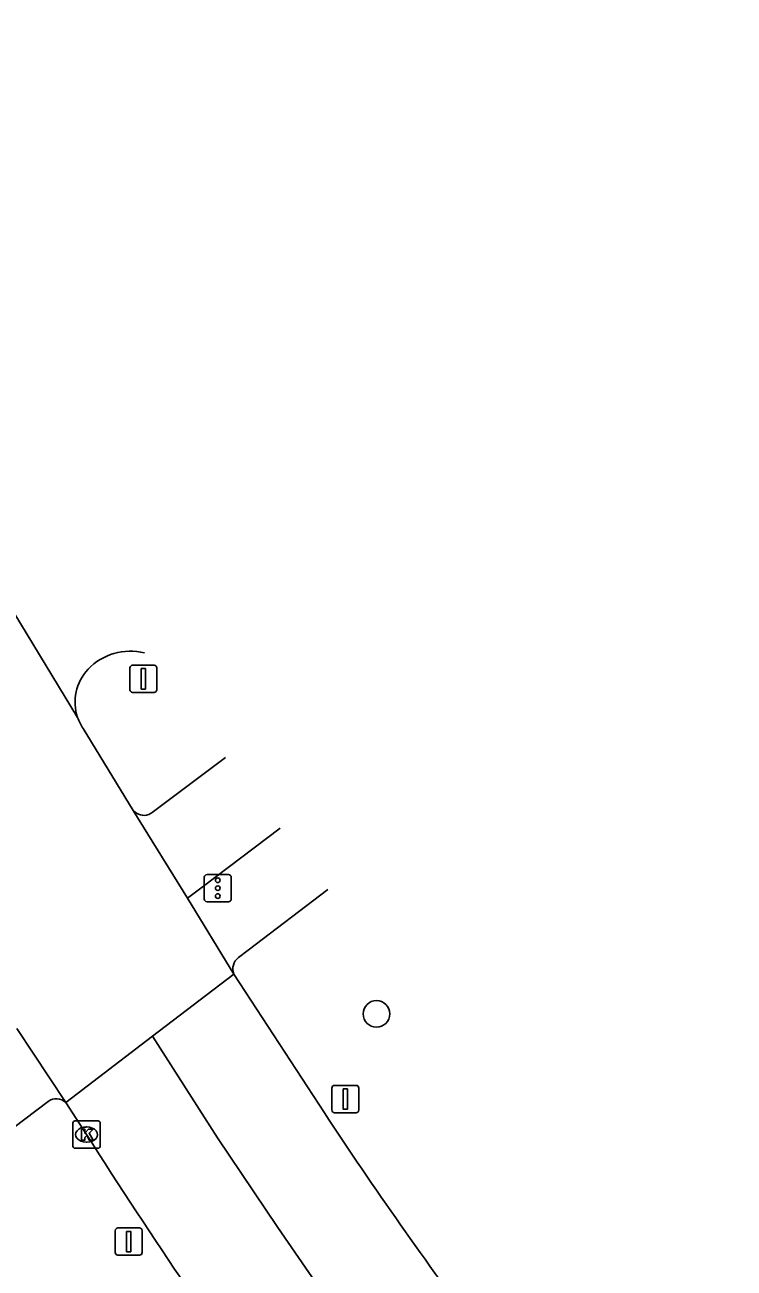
# Model space of a CAD drawing. Extents: x 159040 to 160094, y 381214 to 382518.
# Drawn here: x 159694.98 to 159721.02, y 382468.15 to 382513.77 of the extents above; entities that cross this region are included whole.
import ezdxf

# ---------------------------------------------------------------- set-up
doc = ezdxf.new("R2010")
doc.units = 0
for name, color, linetype in [('IMGEO_Boom', 7, 'Continuous'), ('IMGEO_Fietspad_gesloten', 7, 'Continuous'), ('IMGEO_Kolk', 7, 'Continuous'), ('IMGEO_Portaal', 7, 'Continuous'), ('IMGEO_Rijbaan_regionaal_gesloten', 7, 'Continuous'), ('IMGEO_Verkeersbordpaal', 7, 'Continuous'), ('IMGEO_Verkeersregelinstallatiepaal', 7, 'Continuous'), ('IMGEO_Voetpad_open', 7, 'Continuous')]:
    doc.layers.add(name, color=color, linetype=linetype)

msp = doc.modelspace()

# ---------------------------------------------------------------- linework, layer by layer
at = {"layer": 'IMGEO_Boom'}
msp.add_circle((159707.887, 382477.475), 0.489, dxfattribs=at)
at = {"layer": 'IMGEO_Fietspad_gesloten'}
for points in [[(159699.649, 382484.865), (159702.35, 382486.881)], [(159700.954, 382481.721), (159701.487, 382482.124), (159704.358, 382484.293)]]:
    msp.add_lwpolyline(points, dxfattribs=at)
for centre, radius, start, end in [((159699.346, 382485.257), 0.495, 218.8678, 291.4959), ((159699.365, 382485.224), 0.458, 290.6888, 308.294)]:
    msp.add_arc(centre, radius, start, end, dxfattribs=at)
at = {"layer": 'IMGEO_Kolk'}
for p, q in [((159696.819, 382473.546), (159697.671, 382473.546)), ((159696.744, 382472.62), (159696.744, 382473.472)), ((159697.232, 382473.326), (159697.257, 382473.326)), ((159697.745, 382473.472), (159697.745, 382472.62)), ((159697.255, 382472.766), (159697.23, 382472.766)), ((159697.671, 382472.546), (159696.819, 382472.546))]:
    msp.add_line(p, q, dxfattribs=at)
for points in [[(159696.819, 382473.546), (159697.671, 382473.546)], [(159696.744, 382472.62), (159696.744, 382473.472)], [(159697.065, 382473.246), (159697.188, 382473.246), (159697.188, 382473.095), (159697.318, 382473.246), (159697.482, 382473.246), (159697.336, 382473.095), (159697.489, 382472.846), (159697.337, 382472.846), (159697.252, 382473.01), (159697.188, 382472.943), (159697.188, 382472.846), (159697.065, 382472.846), (159697.065, 382473.246)], [(159697.745, 382473.472), (159697.745, 382472.62)], [(159697.671, 382472.546), (159696.819, 382472.546)]]:
    msp.add_lwpolyline(points, dxfattribs=at)
for centre, start, end in [((159696.821, 382473.47), 91.552, 178.448), ((159696.821, 382473.47), 91.552, 178.448), ((159697.669, 382473.47), 1.552, 88.448), ((159697.669, 382473.47), 1.552, 88.448), ((159696.821, 382472.622), 181.552, 268.448), ((159696.821, 382472.622), 181.552, 268.448), ((159697.669, 382472.622), 271.552, 358.448), ((159697.669, 382472.622), 271.552, 358.448)]:
    msp.add_arc(centre, 0.0765, start, end, dxfattribs=at)
for centre, major_axis, ratio, start_param, end_param in [((159697.231, 382473.046), (-0.387, 0.002), 0.722429, 4.712389, 7.853982), ((159697.256, 382473.046), (-0.39, 0.002), 0.717154, 1.570796, 4.712389)]:
    msp.add_ellipse(centre, major_axis=major_axis, ratio=ratio, start_param=start_param, end_param=end_param, dxfattribs=at)
at = {"layer": 'IMGEO_Portaal'}
for p, q in [((159698.836, 382489.372), (159698.836, 382490.172)), ((159698.836, 382490.172), (159698.836, 382489.372)), ((159698.936, 382490.272), (159699.726, 382490.272)), ((159699.726, 382490.272), (159698.936, 382490.272)), ((159699.826, 382490.172), (159699.826, 382489.372)), ((159699.826, 382489.372), (159699.826, 382490.172)), ((159699.726, 382489.272), (159698.936, 382489.272)), ((159698.936, 382489.272), (159699.726, 382489.272))]:
    msp.add_line(p, q, dxfattribs=at)
msp.add_lwpolyline([(159699.256, 382490.147), (159699.406, 382490.147), (159699.406, 382489.397), (159699.256, 382489.397), (159699.256, 382490.147)], dxfattribs=at)
for centre, start, end in [((159698.936, 382490.172), 90, 180), ((159698.936, 382490.172), 90, 180), ((159699.726, 382490.172), 0, 90), ((159699.726, 382490.172), 360, 90), ((159698.936, 382489.372), 180, 270), ((159698.936, 382489.372), 180, 270), ((159699.726, 382489.372), 270, 0), ((159699.726, 382489.372), 270, 0)]:
    msp.add_arc(centre, 0.1, start, end, dxfattribs=at)
at = {"layer": 'IMGEO_Rijbaan_regionaal_gesloten'}
for points in [[(159681.486, 382513.771), (159696.917, 382488.355)], [(159697.12, 382487.948), (159698.96, 382484.946)], [(159698.96, 382484.946), (159700.954, 382481.721)], [(159700.954, 382481.721), (159702.653, 382478.934)], [(159702.653, 382478.934), (159699.666, 382476.654)], [(159702.653, 382478.934), (159705.974, 382473.841)], [(159694.683, 382476.945), (159696.482, 382474.224)], [(159696.482, 382474.224), (159699.666, 382476.654)], [(159699.666, 382476.654), (159702.058, 382472.928), (159704.261, 382469.632), (159706.541, 382466.331), (159708.853, 382463.128), (159711.259, 382459.996), (159713.754, 382456.933), (159716.307, 382453.867), (159718.891, 382450.826), (159721.504, 382447.89), (159724.15, 382444.984), (159726.965, 382442.077), (159729.78, 382439.261), (159732.618, 382436.541), (159735.495, 382433.862), (159738.521, 382431.117), (159744.592, 382426.109), (159750.87, 382421.363), (159754.163, 382418.922), (159760.705, 382414.073), (159767.13, 382409.31), (159773.38, 382404.677), (159783.046, 382397.512), (159792.701, 382390.495)], [(159697.245, 382473.046), (159696.482, 382474.224)]]:
    msp.add_lwpolyline(points, dxfattribs=at)
for centre, radius, start, end in [((159698.844, 382488.661), 2.127, 75.6948, 136.6014), ((159698.571, 382488.922), 1.749, 136.6748, 198.9276), ((159698.556, 382488.918), 1.733, 198.9702, 214.0472), ((159849.504, 382568.666), 172.025, 213.4513, 216.76049), ((159867.936, 382581.47), 202.216, 212.42398, 216.24365)]:
    msp.add_arc(centre, radius, start, end, dxfattribs=at)
at = {"layer": 'IMGEO_Verkeersbordpaal'}
for p, q in [((159706.25, 382473.951), (159706.25, 382474.751)), ((159706.25, 382474.751), (159706.25, 382473.951)), ((159706.35, 382474.851), (159707.14, 382474.851)), ((159707.14, 382474.851), (159706.35, 382474.851)), ((159707.24, 382474.751), (159707.24, 382473.951)), ((159707.24, 382473.951), (159707.24, 382474.751)), ((159707.14, 382473.851), (159706.35, 382473.851)), ((159706.35, 382473.851), (159707.14, 382473.851)), ((159698.297, 382468.721), (159698.297, 382469.521)), ((159698.297, 382469.521), (159698.297, 382468.721)), ((159698.397, 382469.621), (159699.187, 382469.621)), ((159699.187, 382469.621), (159698.397, 382469.621)), ((159699.287, 382469.521), (159699.287, 382468.721)), ((159699.287, 382468.721), (159699.287, 382469.521)), ((159699.187, 382468.621), (159698.397, 382468.621)), ((159698.397, 382468.621), (159699.187, 382468.621))]:
    msp.add_line(p, q, dxfattribs=at)
for points in [[(159706.67, 382474.726), (159706.82, 382474.726), (159706.82, 382473.976), (159706.67, 382473.976), (159706.67, 382474.726)], [(159698.717, 382469.496), (159698.867, 382469.496), (159698.867, 382468.746), (159698.717, 382468.746), (159698.717, 382469.496)]]:
    msp.add_lwpolyline(points, dxfattribs=at)
for centre, start, end in [((159706.35, 382474.751), 90, 180), ((159706.35, 382474.751), 90, 180), ((159707.14, 382474.751), 0, 90), ((159707.14, 382474.751), 360, 90), ((159706.35, 382473.951), 180, 270), ((159706.35, 382473.951), 180, 270), ((159707.14, 382473.951), 270, 0), ((159707.14, 382473.951), 270, 0), ((159698.397, 382469.521), 90, 180), ((159698.397, 382469.521), 90, 180), ((159699.187, 382469.521), 0, 90), ((159699.187, 382469.521), 360, 90), ((159698.397, 382468.721), 180, 270), ((159698.397, 382468.721), 180, 270), ((159699.187, 382468.721), 270, 0), ((159699.187, 382468.721), 270, 0)]:
    msp.add_arc(centre, 0.1, start, end, dxfattribs=at)
at = {"layer": 'IMGEO_Verkeersregelinstallatiepaal'}
for p, q in [((159701.567, 382481.69), (159701.567, 382482.49)), ((159701.567, 382482.49), (159701.567, 382481.69)), ((159701.667, 382482.59), (159702.457, 382482.59)), ((159702.457, 382482.59), (159701.667, 382482.59)), ((159702.557, 382482.49), (159702.557, 382481.69)), ((159702.557, 382481.69), (159702.557, 382482.49)), ((159702.457, 382481.59), (159701.667, 382481.59)), ((159701.667, 382481.59), (159702.457, 382481.59))]:
    msp.add_line(p, q, dxfattribs=at)
for centre in [(159702.062, 382482.38), (159702.062, 382482.09), (159702.062, 382481.8)]:
    msp.add_circle(centre, 0.085, dxfattribs=at)
for centre, start, end in [((159701.667, 382482.49), 90, 180), ((159701.667, 382482.49), 90, 180), ((159702.457, 382482.49), 0, 90), ((159702.457, 382482.49), 360, 90), ((159701.667, 382481.69), 180, 270), ((159701.667, 382481.69), 180, 270), ((159702.457, 382481.69), 270, 0), ((159702.457, 382481.69), 270, 0)]:
    msp.add_arc(centre, 0.1, start, end, dxfattribs=at)
at = {"layer": 'IMGEO_Voetpad_open'}
for points in [[(159706.101, 382482.046), (159703.178, 382479.818), (159702.824, 382479.548)], [(159695.831, 382474.264), (159688.518, 382468.734)]]:
    msp.add_lwpolyline(points, dxfattribs=at)
for centre, radius, start, end in [((159703.152, 382479.126), 0.535, 127.871, 201.0038), ((159696.132, 382473.845), 0.516, 47.2472, 125.7207)]:
    msp.add_arc(centre, radius, start, end, dxfattribs=at)

doc.saveas('drawing.dxf')
